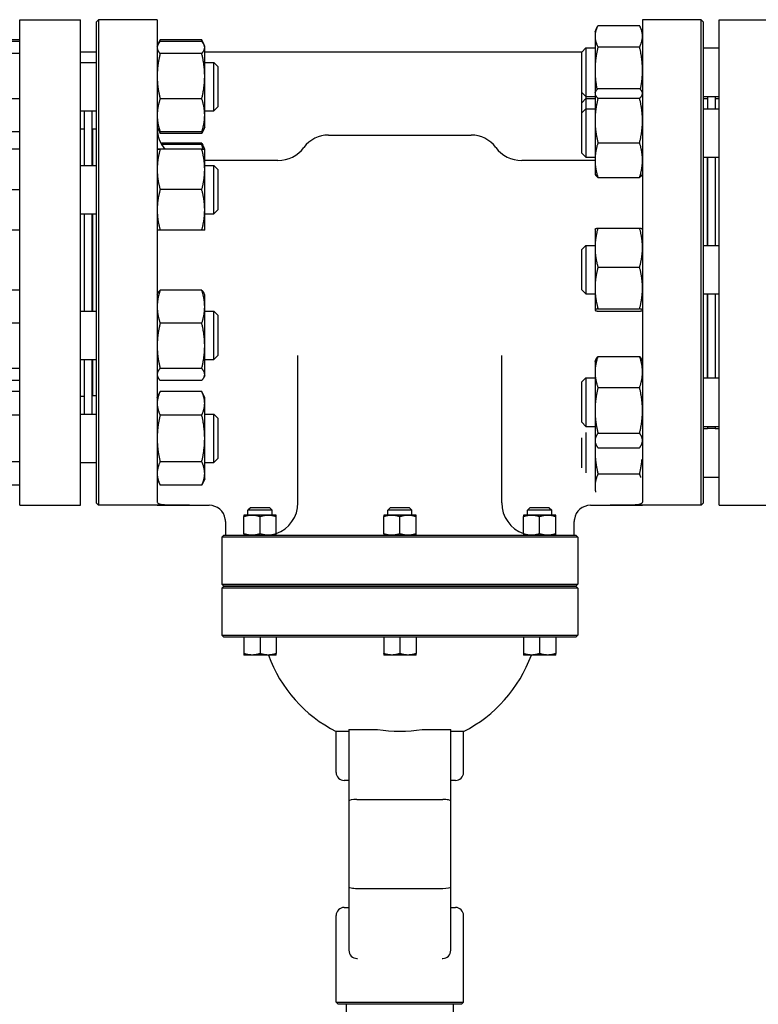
# Model space of a CAD drawing. Header units: inches. Extents: x 24 to 1128, y -69 to 748.
# Tile 610 of 656: x 569 to 580, y 675 to 690. Entities that reach past the tile are written whole.
import ezdxf

# ---------------------------------------------------------------- set-up
doc = ezdxf.new("R2010")
doc.units = ezdxf.units.IN
doc.header["$LTSCALE"] = 32
doc.header["$MEASUREMENT"] = 0
doc.layers.add('Visible (ANSI)', color=7, linetype='Continuous', lineweight=30)

msp = doc.modelspace()

# ---------------------------------------------------------------- linework, layer by layer
at = {"layer": 'Visible (ANSI)'}
for p, q in [((568.65563, 682.91853), (568.65563, 690.41853)), ((568.65563, 690.41853), (569.59313, 690.41853)), ((569.59313, 682.91853), (569.59313, 690.41853)), ((569.84313, 690.38728), (569.87438, 690.41853)), ((569.84313, 682.94978), (569.84313, 690.38728)), ((569.87438, 690.41853), (569.87438, 682.91853)), ((570.78063, 690.41853), (569.87438, 690.41853)), ((570.78063, 690.41853), (570.78063, 682.96684)), ((578.28063, 690.41853), (578.28063, 682.96684)), ((579.18688, 690.41853), (578.28063, 690.41853)), ((579.18688, 682.91853), (579.18688, 690.41853)), ((579.21813, 690.38728), (579.18688, 690.41853)), ((579.21813, 690.38728), (579.21813, 682.94978)), ((579.46563, 682.91853), (579.46563, 690.41853)), ((579.46563, 690.41853), (580.40563, 690.41853)), ((577.54663, 690.23146), (577.58229, 690.30794)), ((577.59172, 690.32716), (578.23555, 690.32716)), ((578.28063, 690.23146), (578.24497, 690.30794)), ((568.65563, 690.10642), (568.09222, 690.10642)), ((568.65563, 690.082), (568.09222, 690.082)), ((570.79092, 690.03179), (570.82571, 690.10641)), ((570.82571, 690.10641), (570.82572, 690.10642)), ((571.46955, 690.10642), (570.82572, 690.10642)), ((571.46955, 690.08184), (570.82572, 690.08184)), ((571.46955, 690.10642), (571.46955, 690.10641)), ((571.50435, 690.03179), (571.46955, 690.10641)), ((577.54663, 690.23146), (577.54663, 690.16332)), ((577.54663, 690.16332), (577.54663, 689.63913)), ((570.78063, 690.00974), (570.79092, 690.03179)), ((571.51463, 690.00974), (571.50435, 690.03179)), ((571.51463, 689.98843), (571.51463, 690.00974)), ((571.51463, 689.54648), (571.51463, 689.98843)), ((577.34063, 689.91896), (577.40313, 689.98146)), ((577.40313, 689.98146), (577.40313, 689.23146)), ((577.40313, 689.98146), (577.54663, 689.98146)), ((577.59172, 689.99948), (578.23555, 689.99948)), ((579.21813, 689.98146), (579.46563, 689.98146)), ((568.65563, 689.8946), (568.09222, 689.8946)), ((569.84313, 689.91853), (569.59313, 689.91853)), ((571.46955, 689.89503), (570.82572, 689.89503)), ((577.34063, 689.91853), (571.51463, 689.91853)), ((577.34063, 689.29396), (577.34063, 689.91896)), ((569.59313, 689.75974), (569.84313, 689.75974)), ((571.51463, 689.75974), (571.65563, 689.75974)), ((571.65563, 689.00974), (571.65563, 689.75974)), ((571.71813, 689.69724), (571.65563, 689.75974)), ((571.71813, 689.69724), (571.71813, 689.07224)), ((577.54663, 689.63913), (577.54663, 689.29303)), ((571.51463, 688.94278), (571.51463, 689.54648)), ((577.59172, 689.35441), (578.23555, 689.35441)), ((568.65563, 689.19734), (568.09222, 689.19734)), ((571.46955, 689.19792), (570.82572, 689.19792)), ((577.34063, 689.29396), (577.40313, 689.23146)), ((577.34063, 689.1364), (577.40313, 689.1989)), ((577.34313, 689.1389), (577.34313, 689.29146)), ((577.40313, 689.23146), (577.54663, 689.23146)), ((577.40313, 689.1989), (577.40313, 689.04303)), ((577.40313, 689.1989), (577.54663, 689.1989)), ((577.40563, 689.23146), (577.40563, 689.1989)), ((577.54663, 689.29303), (577.55315, 689.307)), ((577.54663, 689.29303), (577.54663, 689.27936)), ((577.54663, 689.27936), (577.54663, 688.86113)), ((577.59172, 689.20432), (578.23555, 689.20432)), ((578.28063, 689.29303), (578.27412, 689.307)), ((579.21813, 689.23146), (579.46563, 689.23146)), ((579.21813, 689.1989), (579.28563, 689.1989)), ((579.28563, 689.23146), (579.28563, 689.04303)), ((579.40563, 689.23146), (579.40563, 689.04303)), ((579.40563, 689.1989), (579.46563, 689.1989)), ((571.71813, 689.07224), (571.65563, 689.00974)), ((577.34063, 688.98053), (577.34063, 689.1364)), ((577.34063, 688.98053), (577.40313, 689.04303)), ((577.40313, 689.04303), (577.40313, 688.29303)), ((577.40313, 689.04303), (577.54663, 689.04303)), ((579.21813, 689.04303), (579.46563, 689.04303)), ((569.59313, 689.00974), (569.84313, 689.00974)), ((569.65563, 688.16862), (569.65563, 689.00974)), ((569.77563, 688.16862), (569.77563, 689.00974)), ((571.51463, 689.00974), (571.65563, 689.00974)), ((571.51463, 688.75974), (571.51463, 688.94278)), ((577.34063, 688.35553), (577.34063, 688.98053)), ((569.59313, 688.73103), (569.65563, 688.73103)), ((569.78063, 688.72853), (569.78063, 688.16862)), ((569.84313, 688.72853), (569.78063, 688.72853)), ((570.78063, 688.75974), (570.79092, 688.73768)), ((570.79092, 688.73768), (570.82571, 688.66306)), ((571.50435, 688.73768), (571.46955, 688.66306)), ((571.51463, 688.75974), (571.50435, 688.73768)), ((577.54663, 688.86113), (577.54663, 688.24979)), ((568.65563, 688.68747), (568.09222, 688.68747)), ((569.77563, 688.60853), (569.78063, 688.60853)), ((571.46955, 688.68763), (570.82572, 688.68763)), ((571.46955, 688.66305), (570.82572, 688.66305)), ((573.42827, 688.63703), (575.633, 688.63703)), ((568.65563, 688.41894), (568.09222, 688.41894)), ((568.65563, 688.4183), (568.09222, 688.4183)), ((571.46955, 688.41863), (570.82572, 688.41863)), ((571.46955, 688.41861), (570.82572, 688.41861)), ((571.46955, 688.51237), (570.83717, 688.51237)), ((571.46955, 688.49071), (570.84915, 688.49071)), ((571.50435, 688.44066), (571.48494, 688.4823)), ((571.51463, 688.41862), (571.50435, 688.44066)), ((571.51463, 688.1061), (571.51463, 688.41862)), ((577.59172, 688.51793), (578.23555, 688.51793)), ((577.34063, 688.35553), (577.40313, 688.29303)), ((577.40313, 688.29303), (577.54663, 688.29303)), ((579.21813, 688.29303), (579.46563, 688.29303)), ((579.28063, 688.29303), (579.28063, 686.93332)), ((579.28563, 688.29303), (579.28563, 686.93332)), ((579.40563, 688.29303), (579.40563, 686.93332)), ((569.59313, 688.16862), (569.84313, 688.16862)), ((572.6468, 688.24333), (571.51463, 688.24333)), ((571.51463, 688.16862), (571.65563, 688.16862)), ((571.51463, 687.4811), (571.51463, 688.1061)), ((571.65563, 687.41862), (571.65563, 688.16862)), ((571.71813, 688.10612), (571.65563, 688.16862)), ((571.71813, 688.10612), (571.71813, 687.48112)), ((577.54663, 688.24333), (576.41447, 688.24333)), ((577.54663, 688.24979), (577.54663, 688.04303)), ((577.54663, 688.04303), (577.55315, 688.02906)), ((577.59172, 687.98165), (578.23555, 687.98165)), ((578.28063, 688.04303), (578.27412, 688.02906)), ((568.65563, 687.79298), (568.09222, 687.79298)), ((571.46955, 687.79359), (570.82572, 687.79359)), ((569.59313, 687.41862), (569.84313, 687.41862)), ((569.65563, 685.91844), (569.65563, 687.41862)), ((569.77563, 685.91844), (569.77563, 687.41862)), ((569.78063, 687.41862), (569.78063, 685.91844)), ((571.51463, 687.16862), (571.51463, 687.4811)), ((571.51463, 687.41862), (571.65563, 687.41862)), ((571.71813, 687.48112), (571.65563, 687.41862)), ((577.59172, 687.20132), (578.23555, 687.20132)), ((568.65563, 687.1683), (568.09222, 687.1683)), ((571.46955, 687.16861), (570.82572, 687.16861)), ((577.54663, 687.18332), (577.54703, 687.18417)), ((577.54663, 687.18332), (577.54663, 686.89868)), ((578.28063, 687.18332), (578.28023, 687.18417)), ((577.34063, 686.87082), (577.40313, 686.93332)), ((577.40313, 686.93332), (577.40313, 686.18332)), ((577.40313, 686.93332), (577.54663, 686.93332)), ((577.54663, 686.89868), (577.54663, 686.27453)), ((579.21813, 686.93332), (579.46563, 686.93332)), ((577.34063, 686.24582), (577.34063, 686.87082)), ((577.59172, 686.59604), (578.23555, 686.59604)), ((568.65563, 686.24037), (568.09222, 686.24037)), ((570.78063, 686.16844), (570.79091, 686.19048)), ((571.46955, 686.24053), (570.82572, 686.24053)), ((571.51463, 686.16844), (571.50435, 686.19048)), ((571.51463, 685.98537), (571.51463, 686.16844)), ((577.34063, 686.24582), (577.40313, 686.18332)), ((577.40313, 686.18332), (577.54663, 686.18332)), ((577.54663, 686.27453), (577.54663, 685.93417)), ((579.21813, 686.18332), (579.46563, 686.18332)), ((579.28063, 686.18332), (579.28063, 684.88816)), ((579.28563, 686.18332), (579.28563, 684.88816)), ((579.40563, 686.18332), (579.40563, 684.88816)), ((571.51463, 685.38166), (571.51463, 685.98537)), ((569.59313, 685.91844), (569.84313, 685.91844)), ((571.51463, 685.91844), (571.65563, 685.91844)), ((571.65563, 685.16844), (571.65563, 685.91844)), ((571.71813, 685.85594), (571.65563, 685.91844)), ((571.71813, 685.85594), (571.71813, 685.23094)), ((577.54663, 685.93417), (577.54663, 685.93332)), ((577.54663, 685.93332), (577.54703, 685.93246)), ((577.59172, 685.95303), (578.23555, 685.95303)), ((577.59172, 685.91531), (578.23555, 685.91531)), ((578.28063, 685.93332), (578.28023, 685.93246)), ((568.65563, 685.72961), (568.09222, 685.72961)), ((571.46955, 685.7302), (570.82572, 685.7302)), ((571.51463, 684.93973), (571.51463, 685.38166)), ((571.71813, 685.23094), (571.65563, 685.16844)), ((572.95583, 682.95593), (572.95583, 685.23096)), ((576.10544, 682.95593), (576.10544, 685.23096)), ((577.59172, 685.21907), (578.23555, 685.21907)), ((569.59313, 685.16844), (569.84313, 685.16844)), ((569.65563, 684.32732), (569.65563, 685.16844)), ((569.77563, 684.32732), (569.77563, 685.16844)), ((569.78063, 685.16844), (569.78063, 684.60853)), ((571.51463, 685.16844), (571.65563, 685.16844)), ((577.54663, 685.13816), (577.56162, 685.17031)), ((577.54663, 685.13816), (577.54663, 684.9776)), ((578.28063, 685.13816), (578.26564, 685.17031)), ((568.65563, 685.03268), (568.09222, 685.03268)), ((570.78063, 684.91844), (570.79091, 684.8964)), ((571.46955, 685.03311), (570.82572, 685.03311)), ((571.51463, 684.91844), (571.50435, 684.8964)), ((571.51463, 684.91844), (571.51463, 684.93973)), ((577.54663, 684.9776), (577.54663, 684.38318)), ((568.65563, 684.84651), (568.09222, 684.84651)), ((571.46955, 684.84635), (570.82572, 684.84635)), ((577.34063, 684.82566), (577.40313, 684.88816)), ((577.34063, 684.20066), (577.34063, 684.82566)), ((577.40313, 684.88816), (577.40313, 684.13816)), ((577.40313, 684.88816), (577.54663, 684.88816)), ((579.21813, 684.88816), (579.46563, 684.88816)), ((568.65563, 684.67401), (568.09222, 684.67401)), ((569.59313, 684.60603), (569.65563, 684.60603)), ((569.77563, 684.72853), (569.78063, 684.72853)), ((569.77563, 684.66853), (569.78063, 684.66853)), ((569.84313, 684.60853), (569.78063, 684.60853)), ((570.78063, 684.57732), (570.82571, 684.674)), ((570.82571, 684.674), (570.82572, 684.67401)), ((571.46955, 684.67401), (570.82572, 684.67401)), ((571.46955, 684.67401), (571.46955, 684.674)), ((571.51463, 684.57732), (571.46955, 684.674)), ((577.59172, 684.73613), (578.23555, 684.73613)), ((571.51463, 684.49358), (571.51463, 684.57732)), ((571.51463, 683.9523), (571.51463, 684.49358)), ((568.65563, 684.31262), (568.09222, 684.31262)), ((569.59313, 684.32732), (569.84313, 684.32732)), ((571.46955, 684.31315), (570.82572, 684.31315)), ((571.51463, 684.32732), (571.65563, 684.32732)), ((571.65563, 683.57732), (571.65563, 684.32732)), ((571.71813, 684.26482), (571.65563, 684.32732)), ((577.54663, 684.38318), (577.54663, 683.91874)), ((571.71813, 684.26482), (571.71813, 683.63982)), ((577.34063, 684.20066), (577.40313, 684.13816)), ((577.40313, 684.13816), (577.54663, 684.13816)), ((577.40313, 684.04114), (577.40313, 683.42006)), ((577.59172, 684.03022), (578.23555, 684.03022)), ((579.21813, 684.13816), (579.46563, 684.13816)), ((579.21813, 684.1056), (579.28563, 684.1056)), ((579.28563, 684.13816), (579.28563, 684.10353)), ((579.40563, 684.10353), (579.28563, 684.10353)), ((579.40563, 684.13816), (579.40563, 684.10353)), ((579.40563, 684.1056), (579.46563, 684.1056)), ((571.51463, 683.41105), (571.51463, 683.9523)), ((577.34063, 683.49937), (577.34063, 683.96182)), ((577.54663, 683.91874), (577.54663, 683.88816)), ((577.54663, 683.88816), (577.56162, 683.85601)), ((577.54663, 683.88816), (577.54663, 683.76326)), ((578.28063, 683.88816), (578.26564, 683.85601)), ((577.54663, 683.76326), (577.54663, 683.2064)), ((577.59172, 683.80726), (578.23555, 683.80726)), ((568.65563, 683.59093), (568.09222, 683.59093)), ((569.59313, 683.57732), (569.84313, 683.57732)), ((571.46955, 683.59146), (570.82572, 683.59146)), ((571.51463, 683.57732), (571.65563, 683.57732)), ((571.71813, 683.63982), (571.65563, 683.57732)), ((571.51463, 683.32732), (571.51463, 683.41105)), ((577.59172, 683.40291), (578.23555, 683.40291)), ((570.78063, 683.32732), (570.82571, 683.23065)), ((571.51463, 683.32732), (571.46955, 683.23065)), ((579.21813, 683.3556), (579.46563, 683.3556)), ((568.65563, 683.23064), (568.09222, 683.23064)), ((571.46955, 683.23064), (570.82572, 683.23064)), ((577.54663, 683.2064), (577.54663, 683.14201)), ((569.84313, 682.94978), (569.87438, 682.91853)), ((579.21813, 682.94978), (579.18688, 682.91853)), ((568.65563, 682.91853), (569.59313, 682.91853)), ((570.78063, 682.91853), (569.87438, 682.91853)), ((571.28063, 682.91986), (570.78063, 682.91986)), ((570.78063, 682.91986), (570.78063, 682.91853)), ((570.78063, 682.91853), (571.58563, 682.91853)), ((572.22093, 682.88113), (572.18368, 682.84388)), ((572.55868, 682.84388), (572.18368, 682.84388)), ((572.18368, 682.76843), (572.18368, 682.84388)), ((572.52143, 682.88113), (572.22093, 682.88113)), ((572.52143, 682.88113), (572.55868, 682.84388)), ((572.55868, 682.76843), (572.55868, 682.84388)), ((574.38038, 682.88113), (574.34313, 682.84388)), ((574.71813, 682.84388), (574.34313, 682.84388)), ((574.34313, 682.76843), (574.34313, 682.84388)), ((574.68088, 682.88113), (574.38038, 682.88113)), ((574.68088, 682.88113), (574.71813, 682.84388)), ((574.71813, 682.76843), (574.71813, 682.84388)), ((576.53983, 682.88113), (576.50258, 682.84388)), ((576.87758, 682.84388), (576.50258, 682.84388)), ((576.50258, 682.76843), (576.50258, 682.84388)), ((576.84033, 682.88113), (576.53983, 682.88113)), ((576.84033, 682.88113), (576.87758, 682.84388)), ((576.87758, 682.76843), (576.87758, 682.84388)), ((577.47563, 682.91853), (578.28063, 682.91853)), ((578.28063, 682.91986), (577.78063, 682.91986)), ((578.28063, 682.91853), (578.28063, 682.91986)), ((579.18688, 682.91853), (578.28063, 682.91853)), ((579.46563, 682.91853), (580.40563, 682.91853)), ((571.83563, 682.66853), (571.83563, 682.45593)), ((572.24618, 682.76843), (572.12118, 682.76843)), ((572.12118, 682.47826), (572.12118, 682.7461)), ((572.49618, 682.76843), (572.24618, 682.76843)), ((572.37118, 682.47826), (572.37118, 682.7461)), ((572.62118, 682.76843), (572.49618, 682.76843)), ((572.62118, 682.47826), (572.62118, 682.7461)), ((574.40563, 682.76843), (574.28063, 682.76843)), ((574.28063, 682.47826), (574.28063, 682.7461)), ((574.65563, 682.76843), (574.40563, 682.76843)), ((574.53063, 682.47826), (574.53063, 682.7461)), ((574.78063, 682.76843), (574.65563, 682.76843)), ((574.78063, 682.47826), (574.78063, 682.7461)), ((576.56508, 682.76843), (576.44008, 682.76843)), ((576.44008, 682.47826), (576.44008, 682.7461)), ((576.81508, 682.76843), (576.56508, 682.76843)), ((576.69008, 682.47826), (576.69008, 682.7461)), ((576.94008, 682.76843), (576.81508, 682.76843)), ((576.94008, 682.47826), (576.94008, 682.7461)), ((577.22563, 682.45593), (577.22563, 682.66853)), ((571.81188, 682.45593), (571.78063, 682.42468)), ((571.84385, 682.42468), (571.78063, 682.42468)), ((571.78063, 682.42468), (571.78063, 681.69978)), ((571.81188, 682.45593), (571.87497, 682.45593)), ((573.39326, 682.42468), (571.84385, 682.42468)), ((571.87497, 682.45593), (573.39643, 682.45593)), ((575.66801, 682.42468), (573.39326, 682.42468)), ((573.39643, 682.45593), (575.66484, 682.45593)), ((575.66484, 682.45593), (577.1863, 682.45593)), ((577.21741, 682.42468), (575.66801, 682.42468)), ((577.1863, 682.45593), (577.24938, 682.45593)), ((577.28063, 682.42468), (577.21741, 682.42468)), ((577.24938, 682.45593), (577.28063, 682.42468)), ((577.28063, 682.42468), (577.28063, 681.69978)), ((571.78063, 681.69978), (571.84385, 681.69978)), ((571.81188, 681.66853), (571.78063, 681.69978)), ((571.81188, 681.66853), (571.78063, 681.63728)), ((571.84385, 681.63728), (571.78063, 681.63728)), ((571.78063, 681.63728), (571.78063, 680.91238)), ((571.87497, 681.66853), (571.81188, 681.66853)), ((571.81188, 681.66853), (571.87497, 681.66853)), ((571.84385, 681.69978), (573.39326, 681.69978)), ((573.39326, 681.63728), (571.84385, 681.63728)), ((573.39643, 681.66853), (571.87497, 681.66853)), ((571.87497, 681.66853), (573.39643, 681.66853)), ((573.39326, 681.69978), (575.66801, 681.69978)), ((575.66801, 681.63728), (573.39326, 681.63728)), ((575.66484, 681.66853), (573.39643, 681.66853)), ((573.39643, 681.66853), (575.66484, 681.66853)), ((577.1863, 681.66853), (575.66484, 681.66853)), ((575.66484, 681.66853), (577.1863, 681.66853)), ((575.66801, 681.69978), (577.21741, 681.69978)), ((577.21741, 681.63728), (575.66801, 681.63728)), ((577.24938, 681.66853), (577.1863, 681.66853)), ((577.1863, 681.66853), (577.24938, 681.66853)), ((577.21741, 681.69978), (577.28063, 681.69978)), ((577.28063, 681.63728), (577.21741, 681.63728)), ((577.24938, 681.66853), (577.28063, 681.69978)), ((577.24938, 681.66853), (577.28063, 681.63728)), ((577.28063, 681.63728), (577.28063, 680.91238)), ((571.78063, 680.91238), (571.84385, 680.91238)), ((571.81188, 680.88113), (571.78063, 680.91238)), ((571.87497, 680.88113), (571.81188, 680.88113)), ((571.84385, 680.91238), (573.39326, 680.91238)), ((573.39643, 680.88113), (571.87497, 680.88113)), ((572.12118, 680.88113), (572.12118, 680.62846)), ((572.37118, 680.88113), (572.37118, 680.62846)), ((572.62118, 680.88113), (572.62118, 680.62846)), ((573.39326, 680.91238), (575.66801, 680.91238)), ((575.66484, 680.88113), (573.39643, 680.88113)), ((574.28063, 680.88113), (574.28063, 680.62846)), ((574.53063, 680.88113), (574.53063, 680.62846)), ((574.78063, 680.88113), (574.78063, 680.62846)), ((577.1863, 680.88113), (575.66484, 680.88113)), ((575.66801, 680.91238), (577.21741, 680.91238)), ((576.44008, 680.88113), (576.44008, 680.62846)), ((576.69008, 680.88113), (576.69008, 680.62846)), ((576.94008, 680.88113), (576.94008, 680.62846)), ((577.24938, 680.88113), (577.1863, 680.88113)), ((577.21741, 680.91238), (577.28063, 680.91238)), ((577.24938, 680.88113), (577.28063, 680.91238)), ((572.24618, 680.60613), (572.12118, 680.60613)), ((572.49618, 680.60613), (572.24618, 680.60613)), ((572.62118, 680.60613), (572.49618, 680.60613)), ((574.40563, 680.60613), (574.28063, 680.60613)), ((574.65563, 680.60613), (574.40563, 680.60613)), ((574.78063, 680.60613), (574.65563, 680.60613)), ((576.56508, 680.60613), (576.44008, 680.60613)), ((576.81508, 680.60613), (576.56508, 680.60613)), ((576.94008, 680.60613), (576.81508, 680.60613)), ((573.74323, 679.45593), (573.86823, 679.45593)), ((573.74323, 679.45593), (573.74323, 678.35221)), ((573.86823, 679.45593), (574.1857, 679.45593)), ((574.87557, 679.45593), (575.19303, 679.45593)), ((575.19303, 679.45593), (575.31803, 679.45593)), ((575.31803, 678.35221), (575.31803, 679.45593)), ((573.74323, 679.42484), (573.54638, 679.42484)), ((573.54638, 678.79353), (573.54638, 679.42484)), ((575.51488, 679.42484), (575.31803, 679.42484)), ((575.51488, 678.79353), (575.51488, 679.42484)), ((573.74323, 678.66853), (573.67138, 678.66853)), ((575.38988, 678.66853), (575.31803, 678.66853)), ((573.86823, 678.37425), (575.19303, 678.37425)), ((573.74323, 678.35221), (573.74323, 677.02422)), ((575.31803, 677.02422), (575.31803, 678.35221)), ((573.74323, 677.02422), (573.74323, 676.0455)), ((573.86823, 677.00218), (575.19303, 677.00218)), ((575.31803, 676.0455), (575.31803, 677.02422)), ((573.67138, 676.7079), (573.74323, 676.7079)), ((575.31803, 676.7079), (575.38988, 676.7079)), ((573.54638, 675.24309), (573.54638, 676.5829)), ((575.51488, 675.24309), (575.51488, 676.5829)), ((573.86823, 675.9205), (573.8777, 675.9205)), ((575.18357, 675.9205), (575.19303, 675.9205)), ((573.54638, 675.24309), (575.51488, 675.24309)), ((573.57763, 675.21184), (573.54638, 675.24309)), ((575.48363, 675.21184), (573.57763, 675.21184)), ((573.70386, 674.66066), (573.70386, 675.21184)), ((575.3574, 674.66066), (575.3574, 675.21184)), ((575.48363, 675.21184), (575.51488, 675.24309))]:
    msp.add_line(p, q, dxfattribs=at)
for centre, radius, start, end in [((571.28063, 688.74333), 0.5, 180, 220.496535), ((573.42827, 688.16459), 0.47244, 90, 143.477266), ((575.633, 688.16459), 0.47244, 36.522734, 90), ((572.6468, 688.74333), 0.5, 270, 323.477266), ((576.41447, 688.74333), 0.5, 216.522734, 270), ((572.45583, 682.95593), 0.5, 289.311794, 0), ((576.60544, 682.95593), 0.5, 180, 250.688206), ((571.58563, 682.66853), 0.25, 8.604112, 90), ((577.47563, 682.66853), 0.25, 90, 171.395888), ((574.53063, 681.35357), 2.16535, 200.192895, 242.964308), ((574.53063, 681.35357), 2.16535, 297.035692, 339.807105), ((573.67138, 678.79353), 0.125, 180, 270), ((575.38988, 678.79353), 0.125, 270, 0), ((573.67138, 676.5829), 0.125, 90, 180), ((575.38988, 676.5829), 0.125, 0, 90), ((573.86823, 676.0455), 0.125, 180, 270), ((575.19303, 676.0455), 0.125, 270, 0)]:
    msp.add_arc(centre, radius, start, end, dxfattribs=at)
for centre, major_axis, ratio, start_param, end_param in [((574.53063, 681.44792), (2.14771, 0), 0.93969262, 4.55108575, 4.87369221), ((573.86823, 678.35221), (0.125, 0), 0.17632698, 1.57079633, 3.14159265), ((575.19303, 678.35221), (-0.125, 0), 0.17632698, 3.14159265, 4.71238898), ((573.86823, 677.02422), (-0.125, 0), 0.17632698, 0, 1.57079633), ((575.19303, 677.02422), (-0.125, 0), 0.17632698, 1.57079633, 3.14159265)]:
    msp.add_ellipse(centre, major_axis=major_axis, ratio=ratio, start_param=start_param, end_param=end_param, dxfattribs=at)
for points, weights in [([(577.59172, 690.32716), (577.54663, 690.23936), (577.54663, 690.16332)], [1, 1.0379548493, 1]), ([(578.28063, 690.16332), (578.28063, 690.23936), (578.23555, 690.32716)], [1, 1.0379548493, 1]), ([(570.82572, 690.08184), (570.78063, 690.03178), (570.78063, 689.98843)], [1, 1.0379548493, 1]), ([(570.82572, 690.10642), (570.81345, 690.08011), (570.80465, 690.05545)], [1, 1.01004922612, 1.01477702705]), ([(571.49062, 690.05545), (571.48181, 690.08011), (571.46955, 690.10642)], [1.01477702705, 1.01004922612, 1]), ([(571.51463, 689.98843), (571.51463, 690.03178), (571.46955, 690.08184)], [1, 1.0379548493, 1]), ([(577.54663, 690.16332), (577.54663, 690.08728), (577.59172, 689.99948)], [1, 1.0379548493, 1]), ([(578.23555, 689.99948), (578.28063, 690.08728), (578.28063, 690.16332)], [1, 1.0379548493, 1]), ([(570.78063, 689.98843), (570.78063, 689.94508), (570.82572, 689.89503)], [1, 1.0379548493, 1]), ([(571.46955, 689.89503), (571.51463, 689.94508), (571.51463, 689.98843)], [1, 1.0379548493, 1]), ([(577.59172, 689.99948), (577.54663, 689.80637), (577.54663, 689.63913)], [1, 1.0379548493, 1]), ([(578.28063, 689.63913), (578.28063, 689.80637), (578.23555, 689.99948)], [1, 1.0379548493, 1]), ([(570.82572, 689.89503), (570.78063, 689.70824), (570.78063, 689.54648)], [1, 1.0379548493, 1]), ([(571.51463, 689.54648), (571.51463, 689.70824), (571.46955, 689.89503)], [1, 1.0379548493, 1]), ([(577.54663, 689.63913), (577.54663, 689.49788), (577.5781, 689.34137)], [1, 1.0318693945, 1.01021949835]), ([(578.24917, 689.34137), (578.28063, 689.49788), (578.28063, 689.63913)], [1.01021949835, 1.0318693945, 1]), ([(570.78063, 689.54648), (570.78063, 689.38471), (570.82572, 689.19792)], [1, 1.0379548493, 1]), ([(571.46955, 689.19792), (571.51463, 689.38471), (571.51463, 689.54648)], [1, 1.0379548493, 1]), ([(577.59172, 689.35441), (577.54663, 689.31419), (577.54663, 689.27936)], [1, 1.0379548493, 1]), ([(578.28063, 689.27936), (578.28063, 689.31419), (578.23555, 689.35441)], [1, 1.0379548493, 1]), ([(570.82572, 689.19792), (570.78063, 689.06119), (570.78063, 688.94278)], [1, 1.0379548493, 1]), ([(571.51463, 688.94278), (571.51463, 689.06119), (571.46955, 689.19792)], [1, 1.0379548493, 1]), ([(577.54663, 689.27936), (577.54663, 689.24453), (577.59172, 689.20432)], [1, 1.0379548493, 1]), ([(577.59172, 689.20432), (577.54663, 689.0204), (577.54663, 688.86113)], [1, 1.0379548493, 1]), ([(578.23555, 689.20432), (578.28063, 689.24453), (578.28063, 689.27936)], [1, 1.0379548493, 1]), ([(578.28063, 688.86113), (578.28063, 689.0204), (578.23555, 689.20432)], [1, 1.0379548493, 1]), ([(570.78063, 688.94278), (570.78063, 688.82436), (570.82572, 688.68763)], [1, 1.0379548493, 1]), ([(571.46955, 688.68763), (571.51463, 688.82436), (571.51463, 688.94278)], [1, 1.0379548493, 1]), ([(570.82572, 688.68763), (570.80195, 688.71402), (570.79092, 688.73768)], [1, 1.01965700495, 1.01895308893]), ([(570.80465, 688.71402), (570.81345, 688.68936), (570.82572, 688.66305)], [1.01477953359, 1.01005189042, 1]), ([(571.50435, 688.73768), (571.49332, 688.71402), (571.46955, 688.68763)], [1.01895308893, 1.01965700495, 1]), ([(571.46955, 688.66305), (571.48182, 688.68936), (571.49062, 688.71402)], [1, 1.01005189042, 1.01477953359]), ([(577.54663, 688.86113), (577.54663, 688.70185), (577.59172, 688.51793)], [1, 1.0379548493, 1]), ([(578.23555, 688.51793), (578.28063, 688.70185), (578.28063, 688.86113)], [1, 1.0379548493, 1]), ([(570.82572, 688.41863), (570.78063, 688.41863), (570.78063, 688.41862)], [1, 1.0379548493, 1]), ([(570.78063, 688.41862), (570.78063, 688.41861), (570.82572, 688.41861)], [1, 1.0379548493, 1]), ([(570.82572, 688.41861), (570.78063, 688.25113), (570.78063, 688.1061)], [1, 1.0379548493, 1]), ([(571.46955, 688.51237), (571.47809, 688.49698), (571.48494, 688.4823)], [1, 1.00697791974, 1.01139008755]), ([(571.48429, 688.47303), (571.47769, 688.49226), (571.46955, 688.51237)], [1.01096558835, 1.00664681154, 1]), ([(571.46955, 688.49071), (571.49332, 688.46432), (571.50435, 688.44066)], [1, 1.01966212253, 1.01895272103]), ([(571.49062, 688.41863), (571.48181, 688.4535), (571.46955, 688.49071)], [1.01477702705, 1.01004922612, 1]), ([(571.51463, 688.41862), (571.51463, 688.41863), (571.46955, 688.41863)], [1, 1.0379548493, 1]), ([(571.46955, 688.41861), (571.51463, 688.41861), (571.51463, 688.41862)], [1, 1.0379548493, 1]), ([(571.51463, 688.1061), (571.51463, 688.25113), (571.46955, 688.41861)], [1, 1.0379548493, 1]), ([(577.59172, 688.51793), (577.54663, 688.37424), (577.54663, 688.24979)], [1, 1.0379548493, 1]), ([(578.28063, 688.24979), (578.28063, 688.37424), (578.23555, 688.51793)], [1, 1.0379548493, 1]), ([(570.78063, 688.1061), (570.78063, 687.96107), (570.82572, 687.79359)], [1, 1.0379548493, 1]), ([(571.46955, 687.79359), (571.51463, 687.96107), (571.51463, 688.1061)], [1, 1.0379548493, 1]), ([(577.54663, 688.24979), (577.54663, 688.12535), (577.59172, 687.98165)], [1, 1.0379548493, 1]), ([(578.23555, 687.98165), (578.28063, 688.12535), (578.28063, 688.24979)], [1, 1.0379548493, 1]), ([(577.59172, 687.98165), (577.56353, 688.00679), (577.55315, 688.02906)], [1, 1.02339782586, 1.017947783]), ([(578.27412, 688.02906), (578.26374, 688.00679), (578.23555, 687.98165)], [1.017947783, 1.02339782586, 1]), ([(570.82572, 687.79359), (570.78063, 687.62613), (570.78063, 687.4811)], [1, 1.0379548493, 1]), ([(571.51463, 687.4811), (571.51463, 687.62613), (571.46955, 687.79359)], [1, 1.0379548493, 1]), ([(570.78063, 687.4811), (570.78063, 687.33607), (570.82572, 687.16861)], [1, 1.0379548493, 1]), ([(571.46955, 687.16861), (571.51463, 687.33607), (571.51463, 687.4811)], [1, 1.0379548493, 1]), ([(577.59172, 687.20132), (577.54663, 687.03914), (577.54663, 686.89868)], [1, 1.0379548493, 1]), ([(577.54703, 687.18417), (577.55075, 687.19214), (577.59172, 687.20132)], [1.00648758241, 1.03437304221, 1]), ([(578.28063, 686.89868), (578.28063, 687.03914), (578.23555, 687.20132)], [1, 1.0379548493, 1]), ([(578.23555, 687.20132), (578.27652, 687.19214), (578.28023, 687.18417)], [1, 1.03437304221, 1.00648758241]), ([(570.82572, 687.16861), (570.78064, 687.16861), (570.78063, 687.16862)], [1, 1.03795242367, 1.00000485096]), ([(571.51463, 687.16862), (571.51463, 687.16861), (571.46955, 687.16861)], [1.00000485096, 1.03795242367, 1]), ([(577.54663, 686.89868), (577.54663, 686.75822), (577.59172, 686.59604)], [1, 1.0379548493, 1]), ([(578.23555, 686.59604), (578.28063, 686.75822), (578.28063, 686.89868)], [1, 1.0379548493, 1]), ([(577.59172, 686.59604), (577.54663, 686.42374), (577.54663, 686.27453)], [1, 1.0379548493, 1]), ([(578.28063, 686.27453), (578.28063, 686.42374), (578.23555, 686.59604)], [1, 1.0379548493, 1]), ([(570.82572, 686.24053), (570.78063, 686.10379), (570.78063, 685.98537)], [1, 1.0379548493, 1]), ([(570.79091, 686.19048), (570.80194, 686.21414), (570.82572, 686.24053)], [1.01895272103, 1.01966212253, 1]), ([(571.51463, 685.98537), (571.51463, 686.10379), (571.46955, 686.24053)], [1, 1.0379548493, 1]), ([(571.46955, 686.24053), (571.49332, 686.21414), (571.50435, 686.19048)], [1, 1.01966212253, 1.01895272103]), ([(577.54663, 686.27453), (577.54663, 686.12532), (577.59172, 685.95303)], [1, 1.0379548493, 1]), ([(578.23555, 685.95303), (578.28063, 686.12532), (578.28063, 686.27453)], [1, 1.0379548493, 1]), ([(570.78063, 685.98537), (570.78063, 685.86694), (570.82572, 685.7302)], [1, 1.0379548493, 1]), ([(571.46955, 685.7302), (571.51463, 685.86694), (571.51463, 685.98537)], [1, 1.0379548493, 1]), ([(577.59172, 685.95303), (577.54663, 685.94292), (577.54663, 685.93417)], [1, 1.0379548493, 1]), ([(577.54663, 685.93417), (577.54663, 685.92542), (577.59172, 685.91531)], [1, 1.0379548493, 1]), ([(578.28063, 685.93417), (578.28063, 685.94292), (578.23555, 685.95303)], [1, 1.0379548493, 1]), ([(578.23555, 685.91531), (578.28063, 685.92542), (578.28063, 685.93417)], [1, 1.0379548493, 1]), ([(570.82572, 685.7302), (570.78063, 685.54342), (570.78063, 685.38166)], [1, 1.0379548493, 1]), ([(571.51463, 685.38166), (571.51463, 685.54342), (571.46955, 685.7302)], [1, 1.0379548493, 1]), ([(570.78063, 685.38166), (570.78063, 685.2199), (570.82572, 685.03311)], [1, 1.0379548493, 1]), ([(571.46955, 685.03311), (571.51463, 685.2199), (571.51463, 685.38166)], [1, 1.0379548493, 1]), ([(577.59172, 685.21907), (577.54663, 685.08967), (577.54663, 684.9776)], [1, 1.0379548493, 1]), ([(577.56162, 685.17031), (577.57246, 685.19355), (577.59172, 685.21907)], [1.0184677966, 1.01586753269, 1]), ([(578.28063, 684.9776), (578.28063, 685.08967), (578.23555, 685.21907)], [1, 1.0379548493, 1]), ([(578.23555, 685.21907), (578.25481, 685.19355), (578.26564, 685.17031)], [1, 1.01586753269, 1.0184677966]), ([(570.82572, 685.03311), (570.78063, 684.98307), (570.78063, 684.93973)], [1, 1.0379548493, 1]), ([(570.78063, 684.93973), (570.78063, 684.89639), (570.82572, 684.84635)], [1, 1.0379548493, 1]), ([(571.51463, 684.93973), (571.51463, 684.98307), (571.46955, 685.03311)], [1, 1.0379548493, 1]), ([(571.46955, 684.84635), (571.51463, 684.89639), (571.51463, 684.93973)], [1, 1.0379548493, 1]), ([(577.54663, 684.9776), (577.54663, 684.86554), (577.59172, 684.73613)], [1, 1.0379548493, 1]), ([(578.23555, 684.73613), (578.28063, 684.86554), (578.28063, 684.9776)], [1, 1.0379548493, 1]), ([(570.82572, 684.67401), (570.78063, 684.57732), (570.78063, 684.49358)], [1, 1.0379548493, 1]), ([(571.51463, 684.49358), (571.51463, 684.57732), (571.46955, 684.67401)], [1, 1.0379548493, 1]), ([(577.59172, 684.73613), (577.54663, 684.54698), (577.54663, 684.38318)], [1, 1.0379548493, 1]), ([(578.28063, 684.38318), (578.28063, 684.54698), (578.23555, 684.73613)], [1, 1.0379548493, 1]), ([(570.78063, 684.49358), (570.78063, 684.40984), (570.82572, 684.31315)], [1, 1.0379548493, 1]), ([(571.46955, 684.31315), (571.51463, 684.40984), (571.51463, 684.49358)], [1, 1.0379548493, 1]), ([(570.82572, 684.31315), (570.78063, 684.11977), (570.78063, 683.9523)], [1, 1.0379548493, 1]), ([(571.51463, 683.9523), (571.51463, 684.11977), (571.46955, 684.31315)], [1, 1.0379548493, 1]), ([(577.54663, 684.38318), (577.54663, 684.21937), (577.59172, 684.03022)], [1, 1.0379548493, 1]), ([(578.23555, 684.03022), (578.28063, 684.21937), (578.28063, 684.38318)], [1, 1.0379548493, 1]), ([(577.59172, 684.03022), (577.54663, 683.97048), (577.54663, 683.91874)], [1, 1.0379548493, 1]), ([(578.28063, 683.91874), (578.28063, 683.97048), (578.23555, 684.03022)], [1, 1.0379548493, 1]), ([(570.78063, 683.9523), (570.78063, 683.78483), (570.82572, 683.59146)], [1, 1.0379548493, 1]), ([(571.46955, 683.59146), (571.51463, 683.78483), (571.51463, 683.9523)], [1, 1.0379548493, 1]), ([(577.54663, 683.91874), (577.54663, 683.867), (577.59172, 683.80726)], [1, 1.0379548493, 1]), ([(577.55149, 683.87774), (577.54663, 683.82003), (577.54663, 683.76326)], [1.01681228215, 1.01256736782, 1]), ([(578.23555, 683.80726), (578.28063, 683.867), (578.28063, 683.91874)], [1, 1.0379548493, 1]), ([(577.54663, 683.76326), (577.54663, 683.59603), (577.59172, 683.40291)], [1, 1.0379548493, 1]), ([(570.82572, 683.59146), (570.78063, 683.49478), (570.78063, 683.41105)], [1, 1.0379548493, 1]), ([(571.51463, 683.41105), (571.51463, 683.49478), (571.46955, 683.59146)], [1, 1.0379548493, 1]), ([(578.23555, 683.40291), (578.264, 683.52478), (578.27432, 683.63261)], [1, 1.02362140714, 1.01784099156]), ([(570.78063, 683.41105), (570.78063, 683.32732), (570.82572, 683.23064)], [1, 1.0379548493, 1]), ([(571.46955, 683.23064), (571.51463, 683.32732), (571.51463, 683.41105)], [1, 1.0379548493, 1]), ([(577.59172, 683.40291), (577.54663, 683.2976), (577.54663, 683.2064)], [1, 1.0379548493, 1]), ([(578.25667, 683.34725), (578.24785, 683.37418), (578.23555, 683.40291)], [1.01480475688, 1.01007874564, 1]), ([(577.54663, 683.2064), (577.54663, 683.16478), (577.55548, 683.1219)], [1, 1.01697172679, 1.01876544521]), ([(572.12118, 682.76843), (572.12118, 682.76843), (572.12118, 682.7461)], [1, 1.04314139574, 1.01001874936]), ([(572.12118, 682.7461), (572.18817, 682.76843), (572.24618, 682.76843)], [1.01001874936, 1.04314139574, 1]), ([(572.24618, 682.76843), (572.3042, 682.76843), (572.37118, 682.7461)], [1, 1.04314139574, 1.01001874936]), ([(572.37118, 682.7461), (572.43817, 682.76843), (572.49618, 682.76843)], [1.01001874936, 1.04314139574, 1]), ([(572.49618, 682.76843), (572.5542, 682.76843), (572.62118, 682.7461)], [1, 1.04314139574, 1.01001874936]), ([(572.62118, 682.7461), (572.62118, 682.76843), (572.62118, 682.76843)], [1.01001874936, 1.04314139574, 1]), ([(574.28063, 682.76843), (574.28063, 682.76843), (574.28063, 682.7461)], [1, 1.04314139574, 1.01001874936]), ([(574.28063, 682.7461), (574.34762, 682.76843), (574.40563, 682.76843)], [1.01001874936, 1.04314139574, 1]), ([(574.40563, 682.76843), (574.46365, 682.76843), (574.53063, 682.7461)], [1, 1.04314139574, 1.01001874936]), ([(574.53063, 682.7461), (574.59762, 682.76843), (574.65563, 682.76843)], [1.01001874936, 1.04314139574, 1]), ([(574.65563, 682.76843), (574.71365, 682.76843), (574.78063, 682.7461)], [1, 1.04314139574, 1.01001874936]), ([(574.78063, 682.7461), (574.78063, 682.76843), (574.78063, 682.76843)], [1.01001874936, 1.04314139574, 1]), ([(576.44008, 682.76843), (576.44008, 682.76843), (576.44008, 682.7461)], [1, 1.04314139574, 1.01001874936]), ([(576.44008, 682.7461), (576.50707, 682.76843), (576.56508, 682.76843)], [1.01001874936, 1.04314139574, 1]), ([(576.56508, 682.76843), (576.62309, 682.76843), (576.69008, 682.7461)], [1, 1.04314139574, 1.01001874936]), ([(576.69008, 682.7461), (576.75707, 682.76843), (576.81508, 682.76843)], [1.01001874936, 1.04314139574, 1]), ([(576.81508, 682.76843), (576.87309, 682.76843), (576.94008, 682.7461)], [1, 1.04314139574, 1.01001874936]), ([(576.94008, 682.7461), (576.94008, 682.76843), (576.94008, 682.76843)], [1.01001874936, 1.04314139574, 1]), ([(572.24618, 682.45593), (572.18817, 682.45593), (572.12118, 682.47826)], [1, 1.04314139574, 1.01001874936]), ([(572.12118, 682.47826), (572.12118, 682.45593), (572.12118, 682.45593)], [1.01001874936, 1.04314139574, 1]), ([(572.37118, 682.47826), (572.3042, 682.45593), (572.24618, 682.45593)], [1.01001874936, 1.04314139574, 1]), ([(572.49618, 682.45593), (572.43817, 682.45593), (572.37118, 682.47826)], [1, 1.04314139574, 1.01001874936]), ([(572.62118, 682.47826), (572.5542, 682.45593), (572.49618, 682.45593)], [1.01001874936, 1.04314139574, 1]), ([(572.62118, 682.46154), (572.62118, 682.46702), (572.62118, 682.47826)], [1.02411989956, 1.0264275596, 1.01001874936]), ([(574.40563, 682.45593), (574.34762, 682.45593), (574.28063, 682.47826)], [1, 1.04314139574, 1.01001874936]), ([(574.28063, 682.47826), (574.28063, 682.45593), (574.28063, 682.45593)], [1.01001874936, 1.04314139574, 1]), ([(574.53063, 682.47826), (574.46365, 682.45593), (574.40563, 682.45593)], [1.01001874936, 1.04314139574, 1]), ([(574.65563, 682.45593), (574.59762, 682.45593), (574.53063, 682.47826)], [1, 1.04314139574, 1.01001874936]), ([(574.78063, 682.47826), (574.71365, 682.45593), (574.65563, 682.45593)], [1.01001874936, 1.04314139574, 1]), ([(574.78063, 682.45593), (574.78063, 682.45593), (574.78063, 682.47826)], [1, 1.04314139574, 1.01001874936]), ([(576.56508, 682.45593), (576.50707, 682.45593), (576.44008, 682.47826)], [1, 1.04314139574, 1.01001874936]), ([(576.44008, 682.47826), (576.44008, 682.46702), (576.44008, 682.46154)], [1.01001874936, 1.0264275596, 1.02411989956]), ([(576.69008, 682.47826), (576.62309, 682.45593), (576.56508, 682.45593)], [1.01001874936, 1.04314139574, 1]), ([(576.81508, 682.45593), (576.75707, 682.45593), (576.69008, 682.47826)], [1, 1.04314139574, 1.01001874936]), ([(576.94008, 682.47826), (576.87309, 682.45593), (576.81508, 682.45593)], [1.01001874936, 1.04314139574, 1]), ([(576.94008, 682.45593), (576.94008, 682.45593), (576.94008, 682.47826)], [1, 1.04314139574, 1.01001874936]), ([(572.24618, 680.60613), (572.18817, 680.60613), (572.12118, 680.62846)], [1, 1.04314139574, 1.01001874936]), ([(572.12118, 680.62846), (572.12118, 680.60613), (572.12118, 680.60613)], [1.01001874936, 1.04314139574, 1]), ([(572.37118, 680.62846), (572.3042, 680.60613), (572.24618, 680.60613)], [1.01001874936, 1.04314139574, 1]), ([(572.49618, 680.60613), (572.43817, 680.60613), (572.37118, 680.62846)], [1, 1.04314139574, 1.01001874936]), ([(572.62118, 680.62846), (572.5542, 680.60613), (572.49618, 680.60613)], [1.01001874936, 1.04314139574, 1]), ([(572.62118, 680.60613), (572.62118, 680.60613), (572.62118, 680.62846)], [1, 1.04314139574, 1.01001874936]), ([(574.40563, 680.60613), (574.34762, 680.60613), (574.28063, 680.62846)], [1, 1.04314139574, 1.01001874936]), ([(574.28063, 680.62846), (574.28063, 680.60613), (574.28063, 680.60613)], [1.01001874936, 1.04314139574, 1]), ([(574.53063, 680.62846), (574.46365, 680.60613), (574.40563, 680.60613)], [1.01001874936, 1.04314139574, 1]), ([(574.65563, 680.60613), (574.59762, 680.60613), (574.53063, 680.62846)], [1, 1.04314139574, 1.01001874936]), ([(574.78063, 680.62846), (574.71365, 680.60613), (574.65563, 680.60613)], [1.01001874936, 1.04314139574, 1]), ([(574.78063, 680.60613), (574.78063, 680.60613), (574.78063, 680.62846)], [1, 1.04314139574, 1.01001874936]), ([(576.56508, 680.60613), (576.50707, 680.60613), (576.44008, 680.62846)], [1, 1.04314139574, 1.01001874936]), ([(576.44008, 680.62846), (576.44008, 680.60613), (576.44008, 680.60613)], [1.01001874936, 1.04314139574, 1]), ([(576.69008, 680.62846), (576.62309, 680.60613), (576.56508, 680.60613)], [1.01001874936, 1.04314139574, 1]), ([(576.81508, 680.60613), (576.75707, 680.60613), (576.69008, 680.62846)], [1, 1.04314139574, 1.01001874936]), ([(576.94008, 680.62846), (576.87309, 680.60613), (576.81508, 680.60613)], [1.01001874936, 1.04314139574, 1]), ([(576.94008, 680.60613), (576.94008, 680.60613), (576.94008, 680.62846)], [1, 1.04314139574, 1.01001874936])]:
    msp.add_rational_spline(points, weights, degree=2, dxfattribs=at)
for points, knots in [([(570.78063, 682.96684), (570.78063, 682.95673), (570.79304, 682.94768), (570.844, 682.93414), (570.88257, 682.92956), (570.97158, 682.92371), (571.02777, 682.92201), (571.15092, 682.92013), (571.21787, 682.91986), (571.28063, 682.91986)], [5.7958414, 5.7958414, 5.7958414, 5.7958414, 6.27736494, 6.27736494, 6.75888849, 6.75888849, 7.23717233, 7.23717233, 7.71545616, 7.71545616, 7.71545616, 7.71545616]), ([(577.78063, 682.91986), (577.84344, 682.91986), (577.91042, 682.92013), (578.03362, 682.92201), (578.08983, 682.92372), (578.1788, 682.92957), (578.21733, 682.93415), (578.26824, 682.94769), (578.28063, 682.95674), (578.28063, 682.96684)], [3.85772328, 3.85772328, 3.85772328, 3.85772328, 4.33627604, 4.33627604, 4.8148288, 4.8148288, 5.29608334, 5.29608334, 5.77733787, 5.77733787, 5.77733787, 5.77733787])]:
    msp.add_open_spline(points, degree=3, knots=knots, dxfattribs=at)
for points in [[(571.83563, 682.66853), (571.8356, 682.68103), (571.83461, 682.69363), (571.83282, 682.70593)], [(577.22845, 682.70593), (577.22665, 682.69363), (577.22567, 682.68103), (577.22563, 682.66853)]]:
    msp.add_open_spline(points, degree=3, dxfattribs=at)

doc.saveas('drawing.dxf')
